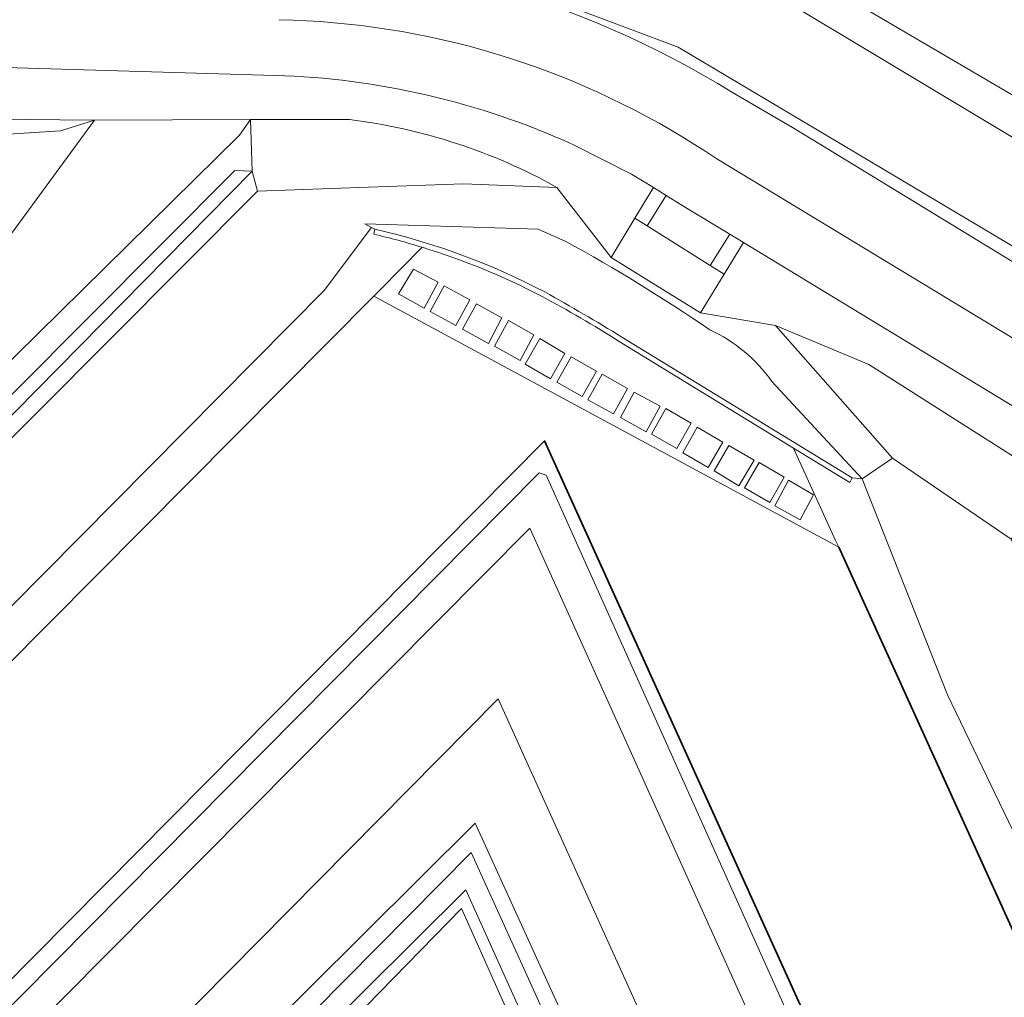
# Model space of a CAD drawing. Extents: x 184422 to 188298, y 343471 to 350189.
# Tile 453 of 513: x 187117 to 187183, y 349443 to 349508. Entities that reach past the tile are written whole.
import ezdxf

# ---------------------------------------------------------------- set-up
doc = ezdxf.new("R2010")
doc.units = 0
for name, color, linetype, lineweight in [('B-WA-GK-BESCHOEIING-G', 252, 'GK-BESCHOEIING', 35), ('B-WA-GR-GROENVOORZIENING-GV', 252, 'Continuous', 18), ('B-WA-GW-TALUD_KRUIN-G', 252, 'Continuous', 18), ('B-WA-IE-TERREINAFSCHEIDING_KUNSTMATIG_MUUR-GV', 252, 'Continuous', 18), ('B-WA-OG-TERREIN_CULTUURSCHEIDING-GV', 252, 'Continuous', 18), ('B-WA-OG-WATER_MEER-GV', 252, 'Continuous', 18), ('B-WA-VH-VERHARDING_ASFALT-GV', 252, 'Continuous', 18), ('B-WA-VH-VERHARDING_GESLOTEN-GV', 252, 'Continuous', 18), ('B-WA-VH-VERHARDING_HALFVERHARDING_GRIND-GV', 252, 'Continuous', 18), ('B-WA-VH-VERHARDING_TEGEL-GV', 252, 'Continuous', 18)]:
    doc.layers.add(name, color=color, linetype=linetype, lineweight=lineweight)
doc.linetypes.add('GK-BESCHOEIING', pattern='A,30,-5,[1,NLCS.SHX,S=1,R=0,X=0,Y=0],-5', length=40)

msp = doc.modelspace()

# ---------------------------------------------------------------- linework, layer by layer
at = {"layer": 'B-WA-GK-BESCHOEIING-G', "flags": 128}
for points in [[(187140.851, 349489.904), (187091.444, 349440.177)], [(187140.851, 349489.904), (187091.444, 349440.177)], [(187140.851, 349489.904), (187091.444, 349440.177)], [(187180.152, 349418.642), (187152.231, 349480.247), (187104.682, 349432.281)], [(187180.152, 349418.642), (187152.231, 349480.247), (187104.682, 349432.281)], [(187180.152, 349418.642), (187152.231, 349480.247), (187104.682, 349432.281)], [(187195.311, 349421.487), (187171.832, 349473.158)], [(187195.311, 349421.487), (187171.832, 349473.158)], [(187195.311, 349421.487), (187171.832, 349473.158)]]:
    msp.add_lwpolyline(points, dxfattribs=at)
at = {"layer": 'B-WA-GR-GROENVOORZIENING-GV', "flags": 128}
for points in [[(187094.775, 349527.537), (187079.928, 349532.689), (187079.865, 349532.621), (187075.245, 349534.307), (187074.935, 349534.374), (187073.955, 349534.694), (187071.106, 349526.66), (187078.425, 349524.27), (187095.089, 349523.638), (187122.815, 349522.223), (187148.038, 349519.13), (187158.502, 349515.439), (187184.218, 349500)], [(187094.775, 349527.537), (187079.928, 349532.689), (187079.865, 349532.621), (187075.245, 349534.307), (187074.935, 349534.374), (187073.955, 349534.694), (187071.106, 349526.66), (187078.425, 349524.27), (187095.089, 349523.638), (187122.815, 349522.223), (187148.038, 349519.13), (187158.502, 349515.439), (187184.218, 349500)], [(187094.775, 349527.537), (187079.928, 349532.689), (187079.865, 349532.621), (187075.245, 349534.307), (187074.935, 349534.374), (187073.955, 349534.694), (187071.106, 349526.66), (187078.425, 349524.27), (187095.089, 349523.638), (187122.815, 349522.223), (187148.038, 349519.13), (187158.502, 349515.439), (187184.218, 349500)], [(187184.218, 349500), (187158.502, 349515.439), (187148.038, 349519.13), (187122.815, 349522.223), (187095.089, 349523.638), (187078.425, 349524.27), (187071.106, 349526.66), (187064.107, 349529.151), (187061.881, 349523.512), (187068.64, 349520.439), (187071.848, 349518.682), (187066.363, 349517.331), (187059.283, 349514.461), (187055.148, 349514.801), (187051.899, 349513.847)], [(187184.218, 349500), (187158.502, 349515.439), (187148.038, 349519.13), (187122.815, 349522.223), (187095.089, 349523.638), (187078.425, 349524.27), (187071.106, 349526.66), (187064.107, 349529.151), (187061.881, 349523.512), (187068.64, 349520.439), (187071.848, 349518.682), (187066.363, 349517.331), (187059.283, 349514.461), (187055.148, 349514.801), (187051.899, 349513.847)], [(187184.218, 349500), (187158.502, 349515.439), (187148.038, 349519.13), (187122.815, 349522.223), (187095.089, 349523.638), (187078.425, 349524.27), (187071.106, 349526.66), (187064.107, 349529.151), (187061.881, 349523.512), (187068.64, 349520.439), (187071.848, 349518.682), (187066.363, 349517.331), (187059.283, 349514.461), (187055.148, 349514.801), (187051.899, 349513.847)], [(187212.98, 349486.099), (187210.907, 349487.338), (187190.235, 349499.352), (187189.065, 349500), (187188.816, 349500.138), (187165.112, 349514.035), (187163.744, 349514.769), (187161.876, 349515.775)], [(187212.98, 349486.099), (187210.907, 349487.338), (187190.235, 349499.352), (187189.065, 349500), (187188.816, 349500.138), (187165.112, 349514.035), (187163.744, 349514.769), (187161.876, 349515.775)], [(187212.98, 349486.099), (187210.907, 349487.338), (187190.235, 349499.352), (187189.065, 349500), (187188.816, 349500.138), (187165.112, 349514.035), (187163.744, 349514.769), (187161.876, 349515.775)], [(187051.899, 349513.847), (187060.969, 349513.752), (187063.765, 349513.723), (187071.76, 349515.124), (187072.253, 349515.111), (187092.937, 349514.559), (187119.206, 349514.554), (187144.899, 349512.6), (187161.127, 349506.49), (187172.034, 349500), (187215.912, 349473.892)], [(187051.899, 349513.847), (187060.969, 349513.752), (187063.765, 349513.723), (187071.76, 349515.124), (187072.253, 349515.111), (187092.937, 349514.559), (187119.206, 349514.554), (187144.899, 349512.6), (187161.127, 349506.49), (187172.034, 349500), (187215.912, 349473.892)], [(187051.899, 349513.847), (187060.969, 349513.752), (187063.765, 349513.723), (187071.76, 349515.124), (187072.253, 349515.111), (187092.937, 349514.559), (187119.206, 349514.554), (187144.899, 349512.6), (187161.127, 349506.49), (187172.034, 349500), (187215.912, 349473.892)], [(187215.912, 349473.892), (187172.034, 349500), (187161.127, 349506.49), (187144.899, 349512.6), (187119.206, 349514.554), (187092.937, 349514.559), (187072.253, 349515.111), (187071.86, 349514.622), (187130.605, 349512.83)], [(187215.912, 349473.892), (187172.034, 349500), (187161.127, 349506.49), (187144.899, 349512.6), (187119.206, 349514.554), (187092.937, 349514.559), (187072.253, 349515.111), (187071.86, 349514.622), (187130.605, 349512.83)], [(187215.912, 349473.892), (187172.034, 349500), (187161.127, 349506.49), (187144.899, 349512.6), (187119.206, 349514.554), (187092.937, 349514.559), (187072.253, 349515.111), (187071.86, 349514.622), (187130.605, 349512.83)], [(187164.744, 349503.471), (187168.758, 349501.13), (187170.611, 349500), (187243.624, 349455.471), (187244.649, 349454.847), (187256.681, 349473.326), (187254.34, 349474.744), (187244.431, 349472.026), (187241.399, 349482.953), (187238.436, 349484.824), (187239.083, 349485.993), (187239.205, 349486.213), (187241.194, 349485.214), (187252.751, 349488.274), (187256.327, 349475.494), (187258.781, 349474.001), (187246.273, 349453.858), (187254.175, 349449.045), (187256.692, 349449.576)], [(187164.744, 349503.471), (187168.758, 349501.13), (187170.611, 349500), (187243.624, 349455.471), (187244.649, 349454.847), (187256.681, 349473.326), (187254.34, 349474.744), (187244.431, 349472.026), (187241.399, 349482.953), (187238.436, 349484.824), (187239.083, 349485.993), (187239.205, 349486.213), (187241.194, 349485.214), (187252.751, 349488.274), (187256.327, 349475.494), (187258.781, 349474.001), (187246.273, 349453.858), (187254.175, 349449.045), (187256.692, 349449.576)], [(187164.744, 349503.471), (187168.758, 349501.13), (187170.611, 349500), (187243.624, 349455.471), (187244.649, 349454.847), (187256.681, 349473.326), (187254.34, 349474.744), (187244.431, 349472.026), (187241.399, 349482.953), (187238.436, 349484.824), (187239.083, 349485.993), (187239.205, 349486.213), (187241.194, 349485.214), (187252.751, 349488.274), (187256.327, 349475.494), (187258.781, 349474.001), (187246.273, 349453.858), (187254.175, 349449.045), (187256.692, 349449.576)]]:
    msp.add_lwpolyline(points, dxfattribs=at)
at = {"layer": 'B-WA-GR-GROENVOORZIENING-GV'}
msp.add_lwpolyline([(187130.605, 349512.83, -0.144666), (187164.744, 349503.471)], format="xyb", dxfattribs=at)
msp.add_lwpolyline([(187130.605, 349512.83, -0.144666), (187164.744, 349503.471)], format="xyb", dxfattribs=at)
msp.add_lwpolyline([(187130.605, 349512.83, -0.144666), (187164.744, 349503.471)], format="xyb", dxfattribs=at)
at = {"layer": 'B-WA-GW-TALUD_KRUIN-G', "flags": 128}
for points in [[(187063.765, 349513.723), (187071.76, 349515.124), (187072.253, 349515.111), (187092.937, 349514.559), (187119.206, 349514.554), (187144.899, 349512.6), (187161.127, 349506.49), (187172.034, 349500), (187215.912, 349473.892)], [(187063.765, 349513.723), (187071.76, 349515.124), (187072.253, 349515.111), (187092.937, 349514.559), (187119.206, 349514.554), (187144.899, 349512.6), (187161.127, 349506.49), (187172.034, 349500), (187215.912, 349473.892)], [(187063.765, 349513.723), (187071.76, 349515.124), (187072.253, 349515.111), (187092.937, 349514.559), (187119.206, 349514.554), (187144.899, 349512.6), (187161.127, 349506.49), (187172.034, 349500), (187215.912, 349473.892)], [(187122.224, 349501.621), (187115.289, 349501.689), (187106.167, 349500.599), (187099.162, 349499.736), (187084.057, 349497.249), (187066.573, 349494.13), (187066.438, 349499.002)], [(187122.224, 349501.621), (187115.289, 349501.689), (187106.167, 349500.599), (187099.162, 349499.736), (187084.057, 349497.249), (187066.573, 349494.13), (187066.438, 349499.002)], [(187122.224, 349501.621), (187115.289, 349501.689), (187106.167, 349500.599), (187099.162, 349499.736), (187084.057, 349497.249), (187066.573, 349494.13), (187066.438, 349499.002)], [(187132.636, 349501.669), (187131.901, 349500.616), (187102.014, 349471.208), (187099.837, 349472.995), (187095.785, 349468.947), (187083.799, 349480.64)], [(187132.636, 349501.669), (187131.901, 349500.616), (187102.014, 349471.208), (187099.837, 349472.995), (187095.785, 349468.947), (187083.799, 349480.64)], [(187132.636, 349501.669), (187131.901, 349500.616), (187102.014, 349471.208), (187099.837, 349472.995), (187095.785, 349468.947), (187083.799, 349480.64)], [(187085.55, 349495.089), (187086.359, 349484.898), (187091.768, 349479.499), (187092.564, 349478.89), (187093.418, 349478.366), (187094.32, 349477.93), (187095.262, 349477.587), (187096.234, 349477.342), (187097.225, 349477.196), (187098.227, 349477.151), (187099.227, 349477.207), (187100.217, 349477.364), (187101.186, 349477.621), (187102.124, 349477.974), (187103.021, 349478.42), (187103.869, 349478.954), (187104.658, 349479.572), (187105.381, 349480.266), (187115.105, 349491.917), (187122.224, 349501.621)], [(187085.55, 349495.089), (187086.359, 349484.898), (187091.768, 349479.499), (187092.564, 349478.89), (187093.418, 349478.366), (187094.32, 349477.93), (187095.262, 349477.587), (187096.234, 349477.342), (187097.225, 349477.196), (187098.227, 349477.151), (187099.227, 349477.207), (187100.217, 349477.364), (187101.186, 349477.621), (187102.124, 349477.974), (187103.021, 349478.42), (187103.869, 349478.954), (187104.658, 349479.572), (187105.381, 349480.266), (187115.105, 349491.917), (187122.224, 349501.621)], [(187085.55, 349495.089), (187086.359, 349484.898), (187091.768, 349479.499), (187092.564, 349478.89), (187093.418, 349478.366), (187094.32, 349477.93), (187095.262, 349477.587), (187096.234, 349477.342), (187097.225, 349477.196), (187098.227, 349477.151), (187099.227, 349477.207), (187100.217, 349477.364), (187101.186, 349477.621), (187102.124, 349477.974), (187103.021, 349478.42), (187103.869, 349478.954), (187104.658, 349479.572), (187105.381, 349480.266), (187115.105, 349491.917), (187122.224, 349501.621)], [(187139.221, 349501.664), (187132.636, 349501.669)], [(187139.221, 349501.664), (187132.636, 349501.669)], [(187139.221, 349501.664), (187132.636, 349501.669)], [(187132.729, 349498.231), (187102.586, 349467.629)], [(187132.729, 349498.231), (187102.586, 349467.629)], [(187132.729, 349498.231), (187102.586, 349467.629)], [(187133.09, 349496.89), (187140.487, 349497.165), (187146.813, 349497.375), (187153.05, 349497.145)], [(187133.09, 349496.89), (187140.487, 349497.165), (187146.813, 349497.375), (187153.05, 349497.145)], [(187133.09, 349496.89), (187140.487, 349497.165), (187146.813, 349497.375), (187153.05, 349497.145)], [(187153.636, 349493.547), (187151.794, 349494.351), (187140.239, 349494.714), (187140.702, 349494.471), (187140.917, 349494.358)], [(187153.636, 349493.547), (187151.794, 349494.351), (187140.239, 349494.714), (187140.702, 349494.471), (187140.917, 349494.358)], [(187153.636, 349493.547), (187151.794, 349494.351), (187140.239, 349494.714), (187140.702, 349494.471), (187140.917, 349494.358)], [(187140.917, 349494.358), (187140.702, 349494.471), (187137.531, 349490.279), (187109.604, 349462.11)], [(187140.917, 349494.358), (187140.702, 349494.471), (187137.531, 349490.279), (187109.604, 349462.11)], [(187140.917, 349494.358), (187140.702, 349494.471), (187137.531, 349490.279), (187109.604, 349462.11)], [(187173.387, 349477.71), (187167.366, 349484.217)], [(187173.387, 349477.71), (187167.366, 349484.217)], [(187173.387, 349477.71), (187167.366, 349484.217)], [(187105.794, 349431.618), (187151.862, 349478.121), (187152.337, 349477.958), (187179.049, 349418.435)], [(187105.794, 349431.618), (187151.862, 349478.121), (187152.337, 349477.958), (187179.049, 349418.435)], [(187105.794, 349431.618), (187151.862, 349478.121), (187152.337, 349477.958), (187179.049, 349418.435)], [(187143.902, 349442.128), (187126.157, 349424.387), (187124.012, 349425.859), (187123.301, 349426.811), (187122.228, 349427.453), (187121.694, 349429.034), (187117.25, 349430.828), (187149.134, 349463.067), (187167.756, 349421.924), (187162.677, 349421.673), (187162.004, 349420.527), (187160.634, 349420.005), (187159.856, 349419.639), (187157.251, 349418.988), (187147.25, 349441.528), (187146.671, 349441.872)], [(187143.902, 349442.128), (187126.157, 349424.387), (187124.012, 349425.859), (187123.301, 349426.811), (187122.228, 349427.453), (187121.694, 349429.034), (187117.25, 349430.828), (187149.134, 349463.067), (187167.756, 349421.924), (187162.677, 349421.673), (187162.004, 349420.527), (187160.634, 349420.005), (187159.856, 349419.639), (187157.251, 349418.988), (187147.25, 349441.528), (187146.671, 349441.872)], [(187143.902, 349442.128), (187126.157, 349424.387), (187124.012, 349425.859), (187123.301, 349426.811), (187122.228, 349427.453), (187121.694, 349429.034), (187117.25, 349430.828), (187149.134, 349463.067), (187167.756, 349421.924), (187162.677, 349421.673), (187162.004, 349420.527), (187160.634, 349420.005), (187159.856, 349419.639), (187157.251, 349418.988), (187147.25, 349441.528), (187146.671, 349441.872)], [(187162.004, 349420.527), (187162.677, 349421.673), (187147.6, 349454.771), (187121.694, 349429.034), (187122.228, 349427.453)], [(187162.004, 349420.527), (187162.677, 349421.673), (187147.6, 349454.771), (187121.694, 349429.034), (187122.228, 349427.453)], [(187162.004, 349420.527), (187162.677, 349421.673), (187147.6, 349454.771), (187121.694, 349429.034), (187122.228, 349427.453)], [(187159.856, 349419.639), (187160.634, 349420.005), (187146.969, 349450.321), (187123.301, 349426.811), (187124.012, 349425.859)], [(187159.856, 349419.639), (187160.634, 349420.005), (187146.969, 349450.321), (187123.301, 349426.811), (187124.012, 349425.859)], [(187159.856, 349419.639), (187160.634, 349420.005), (187146.969, 349450.321), (187123.301, 349426.811), (187124.012, 349425.859)]]:
    msp.add_lwpolyline(points, dxfattribs=at)
at = {"layer": 'B-WA-GW-TALUD_KRUIN-G'}
for points in [[(187153.05, 349497.145, 0.096555), (187139.221, 349501.664)], [(187153.05, 349497.145, 0.096555), (187139.221, 349501.664)], [(187153.05, 349497.145, 0.096555), (187139.221, 349501.664)], [(187163.253, 349487.643, 0.024998), (187153.636, 349493.547)], [(187163.253, 349487.643, 0.024998), (187153.636, 349493.547)], [(187163.253, 349487.643, 0.024998), (187153.636, 349493.547)], [(187167.366, 349484.217, 0.132535), (187163.253, 349487.643)], [(187167.366, 349484.217, 0.132535), (187163.253, 349487.643)], [(187167.366, 349484.217, 0.132535), (187163.253, 349487.643)]]:
    msp.add_lwpolyline(points, format="xyb", dxfattribs=at)
at = {"layer": 'B-WA-IE-TERREINAFSCHEIDING_KUNSTMATIG_MUUR-GV', "flags": 128}
for points in [[(187140.917, 349494.358), (187140.842, 349494.026)], [(187140.917, 349494.358), (187140.842, 349494.026)], [(187140.917, 349494.358), (187140.842, 349494.026)], [(187157.208, 349486.881), (187168.828, 349479.768), (187172.581, 349477.471), (187172.739, 349477.778)], [(187157.208, 349486.881), (187168.828, 349479.768), (187172.581, 349477.471), (187172.739, 349477.778)], [(187157.208, 349486.881), (187168.828, 349479.768), (187172.581, 349477.471), (187172.739, 349477.778)], [(187172.739, 349477.778), (187157.386, 349487.17)], [(187172.739, 349477.778), (187157.386, 349487.17)], [(187172.739, 349477.778), (187157.386, 349487.17)]]:
    msp.add_lwpolyline(points, dxfattribs=at)
at = {"layer": 'B-WA-IE-TERREINAFSCHEIDING_KUNSTMATIG_MUUR-GV'}
for points in [[(187140.842, 349494.026, -0.01766), (187144.078, 349493.151)], [(187140.842, 349494.026, -0.01766), (187144.078, 349493.151)], [(187140.842, 349494.026, -0.01766), (187144.078, 349493.151)], [(187152.241, 349490.177, 0.063918), (187140.917, 349494.358)], [(187152.241, 349490.177, 0.063918), (187140.917, 349494.358)], [(187152.241, 349490.177, 0.063918), (187140.917, 349494.358)], [(187144.078, 349493.151, -0.044713), (187152.015, 349489.902)], [(187144.078, 349493.151, -0.044713), (187152.015, 349489.902)], [(187144.078, 349493.151, -0.044713), (187152.015, 349489.902)], [(187152.015, 349489.902, -0.017314), (187157.208, 349486.881)], [(187152.015, 349489.902, -0.017314), (187157.208, 349486.881)], [(187152.015, 349489.902, -0.017314), (187157.208, 349486.881)], [(187157.386, 349487.17, 0.008298), (187152.241, 349490.177)], [(187157.386, 349487.17, 0.008298), (187152.241, 349490.177)], [(187157.386, 349487.17, 0.008298), (187152.241, 349490.177)]]:
    msp.add_lwpolyline(points, format="xyb", dxfattribs=at)
at = {"layer": 'B-WA-OG-TERREIN_CULTUURSCHEIDING-GV'}
for points in [[(187164.744, 349503.471, 0.144666), (187130.605, 349512.83)], [(187164.744, 349503.471, 0.144666), (187130.605, 349512.83)], [(187164.744, 349503.471, 0.144666), (187130.605, 349512.83)], [(187134.53, 349508.318, -0.136508), (187162.232, 349500)], [(187134.53, 349508.318, -0.136508), (187162.232, 349500)], [(187134.53, 349508.318, -0.136508), (187162.232, 349500)], [(187154.121, 349500, 0.099216), (187134.256, 349504.609)], [(187154.121, 349500, 0.099216), (187134.256, 349504.609)], [(187154.121, 349500, 0.099216), (187134.256, 349504.609)], [(187139.221, 349501.664, -0.096555), (187153.05, 349497.145)], [(187153.05, 349497.145, 0.096555), (187139.221, 349501.664)], [(187139.221, 349501.664, -0.096555), (187153.05, 349497.145)], [(187153.05, 349497.145, 0.096555), (187139.221, 349501.664)], [(187139.221, 349501.664, -0.096555), (187153.05, 349497.145)], [(187153.05, 349497.145, 0.096555), (187139.221, 349501.664)], [(187144.078, 349493.151, 0.01766), (187140.842, 349494.026)], [(187144.078, 349493.151, 0.01766), (187140.842, 349494.026)], [(187144.078, 349493.151, 0.01766), (187140.842, 349494.026)], [(187140.917, 349494.358, -0.063918), (187152.241, 349490.177)], [(187140.917, 349494.358, -0.063918), (187152.241, 349490.177)], [(187140.917, 349494.358, -0.063918), (187152.241, 349490.177)], [(187153.636, 349493.547, -0.024998), (187163.253, 349487.643)], [(187163.253, 349487.643, 0.024998), (187153.636, 349493.547)], [(187153.636, 349493.547, -0.024998), (187163.253, 349487.643)], [(187163.253, 349487.643, 0.024998), (187153.636, 349493.547)], [(187153.636, 349493.547, -0.024998), (187163.253, 349487.643)], [(187163.253, 349487.643, 0.024998), (187153.636, 349493.547)], [(187152.015, 349489.902, 0.044713), (187144.078, 349493.151)], [(187152.015, 349489.902, 0.044713), (187144.078, 349493.151)], [(187152.015, 349489.902, 0.044713), (187144.078, 349493.151)], [(187157.208, 349486.881, 0.017314), (187152.015, 349489.902)], [(187157.208, 349486.881, 0.017314), (187152.015, 349489.902)], [(187157.208, 349486.881, 0.017314), (187152.015, 349489.902)], [(187152.241, 349490.177, -0.008298), (187157.386, 349487.17)], [(187152.241, 349490.177, -0.008298), (187157.386, 349487.17)], [(187152.241, 349490.177, -0.008298), (187157.386, 349487.17)], [(187163.253, 349487.643, -0.132535), (187167.366, 349484.217)], [(187167.366, 349484.217, 0.132535), (187163.253, 349487.643)], [(187163.253, 349487.643, -0.132535), (187167.366, 349484.217)], [(187167.366, 349484.217, 0.132535), (187163.253, 349487.643)], [(187163.253, 349487.643, -0.132535), (187167.366, 349484.217)], [(187167.366, 349484.217, 0.132535), (187163.253, 349487.643)]]:
    msp.add_lwpolyline(points, format="xyb", dxfattribs=at)
at = {"layer": 'B-WA-OG-TERREIN_CULTUURSCHEIDING-GV', "flags": 128}
for points in [[(187134.256, 349504.609), (187071.474, 349506.462), (187067.649, 349506.063)], [(187134.256, 349504.609), (187071.474, 349506.462), (187067.649, 349506.063)], [(187134.256, 349504.609), (187071.474, 349506.462), (187067.649, 349506.063)], [(187038.635, 349473.206), (187049.172, 349484.822), (187058.866, 349497.1), (187059.33, 349498.088), (187059.894, 349499.022), (187060.552, 349499.892), (187061.297, 349500.689), (187062.12, 349501.405), (187063.014, 349502.031), (187063.968, 349502.561), (187064.971, 349502.989), (187066.014, 349503.31), (187067.084, 349503.521), (187068.171, 349503.62), (187073.469, 349503.774), (187115.289, 349501.689), (187122.224, 349501.621), (187132.636, 349501.669), (187139.221, 349501.664)], [(187038.635, 349473.206), (187049.172, 349484.822), (187058.866, 349497.1), (187059.33, 349498.088), (187059.894, 349499.022), (187060.552, 349499.892), (187061.297, 349500.689), (187062.12, 349501.405), (187063.014, 349502.031), (187063.968, 349502.561), (187064.971, 349502.989), (187066.014, 349503.31), (187067.084, 349503.521), (187068.171, 349503.62), (187073.469, 349503.774), (187115.289, 349501.689), (187122.224, 349501.621), (187132.636, 349501.669), (187139.221, 349501.664)], [(187038.635, 349473.206), (187049.172, 349484.822), (187058.866, 349497.1), (187059.33, 349498.088), (187059.894, 349499.022), (187060.552, 349499.892), (187061.297, 349500.689), (187062.12, 349501.405), (187063.014, 349502.031), (187063.968, 349502.561), (187064.971, 349502.989), (187066.014, 349503.31), (187067.084, 349503.521), (187068.171, 349503.62), (187073.469, 349503.774), (187115.289, 349501.689), (187122.224, 349501.621), (187132.636, 349501.669), (187139.221, 349501.664)], [(187244.649, 349454.847), (187243.624, 349455.471), (187170.611, 349500), (187168.758, 349501.13), (187164.744, 349503.471)], [(187244.649, 349454.847), (187243.624, 349455.471), (187170.611, 349500), (187168.758, 349501.13), (187164.744, 349503.471)], [(187244.649, 349454.847), (187243.624, 349455.471), (187170.611, 349500), (187168.758, 349501.13), (187164.744, 349503.471)], [(187068.35, 349468.374), (187067.236, 349466.202), (187047.641, 349477.919), (187046.841, 349474.389), (187048.774, 349475.123), (187067.631, 349464.222), (187069.552, 349467.006), (187074.584, 349464.136), (187083.528, 349478.751), (187095.718, 349466.964), (187099.937, 349470.925), (187102.205, 349468.78), (187131.586, 349498.26), (187132.729, 349498.231), (187132.636, 349501.669), (187131.901, 349500.616), (187102.014, 349471.208), (187099.837, 349472.995), (187095.785, 349468.947), (187083.799, 349480.64)], [(187068.35, 349468.374), (187067.236, 349466.202), (187047.641, 349477.919), (187046.841, 349474.389), (187048.774, 349475.123), (187067.631, 349464.222), (187069.552, 349467.006), (187074.584, 349464.136), (187083.528, 349478.751), (187095.718, 349466.964), (187099.937, 349470.925), (187102.205, 349468.78), (187131.586, 349498.26), (187132.729, 349498.231), (187132.636, 349501.669), (187131.901, 349500.616), (187102.014, 349471.208), (187099.837, 349472.995), (187095.785, 349468.947), (187083.799, 349480.64)], [(187068.35, 349468.374), (187067.236, 349466.202), (187047.641, 349477.919), (187046.841, 349474.389), (187048.774, 349475.123), (187067.631, 349464.222), (187069.552, 349467.006), (187074.584, 349464.136), (187083.528, 349478.751), (187095.718, 349466.964), (187099.937, 349470.925), (187102.205, 349468.78), (187131.586, 349498.26), (187132.729, 349498.231), (187132.636, 349501.669), (187131.901, 349500.616), (187102.014, 349471.208), (187099.837, 349472.995), (187095.785, 349468.947), (187083.799, 349480.64)], [(187102.014, 349471.208), (187131.901, 349500.616), (187132.636, 349501.669), (187122.224, 349501.621), (187115.105, 349491.917)], [(187102.014, 349471.208), (187131.901, 349500.616), (187132.636, 349501.669), (187122.224, 349501.621), (187115.105, 349491.917)], [(187102.014, 349471.208), (187131.901, 349500.616), (187132.636, 349501.669), (187122.224, 349501.621), (187115.105, 349491.917)], [(187115.105, 349491.917), (187122.224, 349501.621), (187119.962, 349500.906), (187116.149, 349500.661)], [(187115.105, 349491.917), (187122.224, 349501.621), (187119.962, 349500.906), (187116.149, 349500.661)], [(187115.105, 349491.917), (187122.224, 349501.621), (187119.962, 349500.906), (187116.149, 349500.661)], [(187139.221, 349501.664), (187132.636, 349501.669), (187132.729, 349498.231), (187133.09, 349496.89), (187140.487, 349497.165), (187146.813, 349497.375), (187153.05, 349497.145)], [(187139.221, 349501.664), (187132.636, 349501.669), (187132.729, 349498.231), (187133.09, 349496.89), (187140.487, 349497.165), (187146.813, 349497.375), (187153.05, 349497.145)], [(187139.221, 349501.664), (187132.636, 349501.669), (187132.729, 349498.231), (187133.09, 349496.89), (187140.487, 349497.165), (187146.813, 349497.375), (187153.05, 349497.145)], [(187153.05, 349497.145), (187156.675, 349492.474), (187158.25, 349495.086), (187159.48, 349497.127), (187158.014, 349498.031), (187154.121, 349500)], [(187153.05, 349497.145), (187156.675, 349492.474), (187158.25, 349495.086), (187159.48, 349497.127), (187158.014, 349498.031), (187154.121, 349500)], [(187153.05, 349497.145), (187156.675, 349492.474), (187158.25, 349495.086), (187159.48, 349497.127), (187158.014, 349498.031), (187154.121, 349500)], [(187162.232, 349500), (187162.973, 349499.524), (187163.707, 349499.035), (187241.606, 349451.855), (187242.554, 349451.28), (187243.877, 349453.455), (187243.921, 349453.534), (187244.649, 349454.847)], [(187162.232, 349500), (187162.973, 349499.524), (187163.707, 349499.035), (187241.606, 349451.855), (187242.554, 349451.28), (187243.877, 349453.455), (187243.921, 349453.534), (187244.649, 349454.847)], [(187162.232, 349500), (187162.973, 349499.524), (187163.707, 349499.035), (187241.606, 349451.855), (187242.554, 349451.28), (187243.877, 349453.455), (187243.921, 349453.534), (187244.649, 349454.847)], [(187167.366, 349484.217), (187173.387, 349477.71), (187175.418, 349479.108), (187167.626, 349487.939), (187162.624, 349488.774), (187156.675, 349492.474), (187153.05, 349497.145), (187146.813, 349497.375), (187140.487, 349497.165), (187133.09, 349496.89), (187103.632, 349467.322), (187109.604, 349462.11), (187137.531, 349490.279), (187140.702, 349494.471), (187140.239, 349494.714), (187151.794, 349494.351), (187153.636, 349493.547)], [(187167.366, 349484.217), (187173.387, 349477.71), (187175.418, 349479.108), (187167.626, 349487.939), (187162.624, 349488.774), (187156.675, 349492.474), (187153.05, 349497.145), (187146.813, 349497.375), (187140.487, 349497.165), (187133.09, 349496.89), (187103.632, 349467.322), (187109.604, 349462.11), (187137.531, 349490.279), (187140.702, 349494.471), (187140.239, 349494.714), (187151.794, 349494.351), (187153.636, 349493.547)], [(187167.366, 349484.217), (187173.387, 349477.71), (187175.418, 349479.108), (187167.626, 349487.939), (187162.624, 349488.774), (187156.675, 349492.474), (187153.05, 349497.145), (187146.813, 349497.375), (187140.487, 349497.165), (187133.09, 349496.89), (187103.632, 349467.322), (187109.604, 349462.11), (187137.531, 349490.279), (187140.702, 349494.471), (187140.239, 349494.714), (187151.794, 349494.351), (187153.636, 349493.547)], [(187153.636, 349493.547), (187151.794, 349494.351), (187140.239, 349494.714), (187140.702, 349494.471), (187140.917, 349494.358)], [(187153.636, 349493.547), (187151.794, 349494.351), (187140.239, 349494.714), (187140.702, 349494.471), (187140.917, 349494.358)], [(187153.636, 349493.547), (187151.794, 349494.351), (187140.239, 349494.714), (187140.702, 349494.471), (187140.917, 349494.358)], [(187140.842, 349494.026), (187140.917, 349494.358), (187140.702, 349494.471), (187137.531, 349490.279), (187109.604, 349462.11), (187106.677, 349461.761), (187104.432, 349459.963), (187104.369, 349458.161), (187103.525, 349457.068), (187103.109, 349455.772), (187090.956, 349443.368), (187088.152, 349444.888)], [(187140.842, 349494.026), (187140.917, 349494.358), (187140.702, 349494.471), (187137.531, 349490.279), (187109.604, 349462.11), (187106.677, 349461.761), (187104.432, 349459.963), (187104.369, 349458.161), (187103.525, 349457.068), (187103.109, 349455.772), (187090.956, 349443.368), (187088.152, 349444.888)], [(187140.842, 349494.026), (187140.917, 349494.358), (187140.702, 349494.471), (187137.531, 349490.279), (187109.604, 349462.11), (187106.677, 349461.761), (187104.432, 349459.963), (187104.369, 349458.161), (187103.525, 349457.068), (187103.109, 349455.772), (187090.956, 349443.368), (187088.152, 349444.888)], [(187165.483, 349493.462), (187164.199, 349491.357), (187162.624, 349488.774), (187167.626, 349487.939), (187173.842, 349485.339), (187184.456, 349478.587)], [(187165.483, 349493.462), (187164.199, 349491.357), (187162.624, 349488.774), (187167.626, 349487.939), (187173.842, 349485.339), (187184.456, 349478.587)], [(187165.483, 349493.462), (187164.199, 349491.357), (187162.624, 349488.774), (187167.626, 349487.939), (187173.842, 349485.339), (187184.456, 349478.587)], [(187186.142, 349476.606), (187192.496, 349473.038), (187198.042, 349470.39), (187206.053, 349465.518), (187212.694, 349461.701), (187217.701, 349458.343), (187226.028, 349453.971), (187231.09, 349451.385), (187240.239, 349443.78), (187245.105, 349440.851), (187246.666, 349440.423), (187248.887, 349438.289), (187249.664, 349437.867), (187251.663, 349436.781), (187253.646, 349440.111), (187239.448, 349448.561), (187165.483, 349493.462)], [(187186.142, 349476.606), (187192.496, 349473.038), (187198.042, 349470.39), (187206.053, 349465.518), (187212.694, 349461.701), (187217.701, 349458.343), (187226.028, 349453.971), (187231.09, 349451.385), (187240.239, 349443.78), (187245.105, 349440.851), (187246.666, 349440.423), (187248.887, 349438.289), (187249.664, 349437.867), (187251.663, 349436.781), (187253.646, 349440.111), (187239.448, 349448.561), (187165.483, 349493.462)], [(187186.142, 349476.606), (187192.496, 349473.038), (187198.042, 349470.39), (187206.053, 349465.518), (187212.694, 349461.701), (187217.701, 349458.343), (187226.028, 349453.971), (187231.09, 349451.385), (187240.239, 349443.78), (187245.105, 349440.851), (187246.666, 349440.423), (187248.887, 349438.289), (187249.664, 349437.867), (187251.663, 349436.781), (187253.646, 349440.111), (187239.448, 349448.561), (187165.483, 349493.462)], [(187085.677, 349444.643), (187084.006, 349442.799), (187085.213, 349441.305), (187087.19, 349442.968), (187089.131, 349441.556), (187091.444, 349440.177), (187140.851, 349489.904), (187141.259, 349490.315), (187144.078, 349493.151)], [(187085.677, 349444.643), (187084.006, 349442.799), (187085.213, 349441.305), (187087.19, 349442.968), (187089.131, 349441.556), (187091.444, 349440.177), (187140.851, 349489.904), (187141.259, 349490.315), (187144.078, 349493.151)], [(187085.677, 349444.643), (187084.006, 349442.799), (187085.213, 349441.305), (187087.19, 349442.968), (187089.131, 349441.556), (187091.444, 349440.177), (187140.851, 349489.904), (187141.259, 349490.315), (187144.078, 349493.151)], [(187144.078, 349493.151), (187141.259, 349490.315), (187140.851, 349489.904), (187171.832, 349473.158), (187171.628, 349473.607), (187168.828, 349479.768), (187157.208, 349486.881)], [(187144.078, 349493.151), (187141.259, 349490.315), (187140.851, 349489.904), (187171.832, 349473.158), (187171.628, 349473.607), (187168.828, 349479.768), (187157.208, 349486.881)], [(187144.078, 349493.151), (187141.259, 349490.315), (187140.851, 349489.904), (187171.832, 349473.158), (187171.628, 349473.607), (187168.828, 349479.768), (187157.208, 349486.881)], [(187184.456, 349478.587), (187173.842, 349485.339), (187167.626, 349487.939), (187175.418, 349479.108), (187183.324, 349473.71), (187183.887, 349474.415), (187185.425, 349474.118), (187195.284, 349452.577), (187198.395, 349453.735), (187200.855, 349448.512), (187201.317, 349449.974), (187198.983, 349455.308), (187195.904, 349453.895), (187186.142, 349476.606)], [(187184.456, 349478.587), (187173.842, 349485.339), (187167.626, 349487.939), (187175.418, 349479.108), (187183.324, 349473.71), (187183.887, 349474.415), (187185.425, 349474.118), (187195.284, 349452.577), (187198.395, 349453.735), (187200.855, 349448.512), (187201.317, 349449.974), (187198.983, 349455.308), (187195.904, 349453.895), (187186.142, 349476.606)], [(187184.456, 349478.587), (187173.842, 349485.339), (187167.626, 349487.939), (187175.418, 349479.108), (187183.324, 349473.71), (187183.887, 349474.415), (187185.425, 349474.118), (187195.284, 349452.577), (187198.395, 349453.735), (187200.855, 349448.512), (187201.317, 349449.974), (187198.983, 349455.308), (187195.904, 349453.895), (187186.142, 349476.606)], [(187157.386, 349487.17), (187172.739, 349477.778), (187173.387, 349477.71), (187167.366, 349484.217)], [(187157.386, 349487.17), (187172.739, 349477.778), (187173.387, 349477.71), (187167.366, 349484.217)], [(187157.386, 349487.17), (187172.739, 349477.778), (187173.387, 349477.71), (187167.366, 349484.217)], [(187186.322, 349448.276), (187179.087, 349463.336), (187173.387, 349477.71), (187172.739, 349477.778), (187172.581, 349477.471), (187168.828, 349479.768), (187171.628, 349473.607), (187171.832, 349473.158), (187195.311, 349421.487)], [(187186.322, 349448.276), (187179.087, 349463.336), (187173.387, 349477.71), (187172.739, 349477.778), (187172.581, 349477.471), (187168.828, 349479.768), (187171.628, 349473.607), (187171.832, 349473.158), (187195.311, 349421.487)], [(187186.322, 349448.276), (187179.087, 349463.336), (187173.387, 349477.71), (187172.739, 349477.778), (187172.581, 349477.471), (187168.828, 349479.768), (187171.628, 349473.607), (187171.832, 349473.158), (187195.311, 349421.487)], [(187176.579, 349418.289), (187151.237, 349474.438), (187107.579, 349430.493)], [(187176.579, 349418.289), (187151.237, 349474.438), (187107.579, 349430.493)], [(187176.579, 349418.289), (187151.237, 349474.438), (187107.579, 349430.493)], [(187117.25, 349430.828), (187149.134, 349463.067), (187167.756, 349421.924)], [(187117.25, 349430.828), (187149.134, 349463.067), (187167.756, 349421.924)], [(187117.25, 349430.828), (187149.134, 349463.067), (187167.756, 349421.924)]]:
    msp.add_lwpolyline(points, dxfattribs=at)
for points in [[(187096.299, 349496.213), (187107.419, 349497.244), (187116.149, 349500.661), (187119.962, 349500.906), (187122.224, 349501.621), (187115.289, 349501.689), (187106.167, 349500.599), (187099.162, 349499.736), (187084.057, 349497.249), (187066.573, 349494.13), (187066.438, 349499.002), (187064.496, 349498.042), (187062.573, 349493.016), (187059.986, 349488.003), (187061.383, 349485.79), (187067.916, 349490.892), (187080.088, 349494.517), (187085.55, 349495.089)], [(187096.299, 349496.213), (187107.419, 349497.244), (187116.149, 349500.661), (187119.962, 349500.906), (187122.224, 349501.621), (187115.289, 349501.689), (187106.167, 349500.599), (187099.162, 349499.736), (187084.057, 349497.249), (187066.573, 349494.13), (187066.438, 349499.002), (187064.496, 349498.042), (187062.573, 349493.016), (187059.986, 349488.003), (187061.383, 349485.79), (187067.916, 349490.892), (187080.088, 349494.517), (187085.55, 349495.089)], [(187096.299, 349496.213), (187107.419, 349497.244), (187116.149, 349500.661), (187119.962, 349500.906), (187122.224, 349501.621), (187115.289, 349501.689), (187106.167, 349500.599), (187099.162, 349499.736), (187084.057, 349497.249), (187066.573, 349494.13), (187066.438, 349499.002), (187064.496, 349498.042), (187062.573, 349493.016), (187059.986, 349488.003), (187061.383, 349485.79), (187067.916, 349490.892), (187080.088, 349494.517), (187085.55, 349495.089)], [(187132.729, 349498.231), (187131.586, 349498.26), (187102.205, 349468.78), (187099.937, 349470.925), (187095.718, 349466.964), (187096.264, 349466.456), (187099.99, 349469.667), (187102.586, 349467.629)], [(187132.729, 349498.231), (187131.586, 349498.26), (187102.205, 349468.78), (187099.937, 349470.925), (187095.718, 349466.964), (187096.264, 349466.456), (187099.99, 349469.667), (187102.586, 349467.629)], [(187132.729, 349498.231), (187131.586, 349498.26), (187102.205, 349468.78), (187099.937, 349470.925), (187095.718, 349466.964), (187096.264, 349466.456), (187099.99, 349469.667), (187102.586, 349467.629)], [(187102.586, 349467.629), (187103.632, 349467.322), (187133.09, 349496.89), (187132.729, 349498.231)], [(187102.586, 349467.629), (187103.632, 349467.322), (187133.09, 349496.89), (187132.729, 349498.231)], [(187102.586, 349467.629), (187103.632, 349467.322), (187133.09, 349496.89), (187132.729, 349498.231)], [(187159.055, 349494.581), (187163.275, 349491.936), (187164.573, 349494.015), (187161.729, 349495.741), (187160.323, 349496.608)], [(187159.055, 349494.581), (187163.275, 349491.936), (187164.573, 349494.015), (187161.729, 349495.741), (187160.323, 349496.608)], [(187159.055, 349494.581), (187163.275, 349491.936), (187164.573, 349494.015), (187161.729, 349495.741), (187160.323, 349496.608)], [(187144.211, 349489.088), (187142.487, 349490.04), (187143.501, 349491.696), (187145.136, 349490.816)], [(187144.211, 349489.088), (187142.487, 349490.04), (187143.501, 349491.696), (187145.136, 349490.816)], [(187144.211, 349489.088), (187142.487, 349490.04), (187143.501, 349491.696), (187145.136, 349490.816)], [(187146.309, 349487.942), (187144.599, 349488.873), (187145.538, 349490.572), (187147.249, 349489.645)], [(187146.309, 349487.942), (187144.599, 349488.873), (187145.538, 349490.572), (187147.249, 349489.645)], [(187146.309, 349487.942), (187144.599, 349488.873), (187145.538, 349490.572), (187147.249, 349489.645)], [(187148.481, 349486.736), (187146.761, 349487.689), (187147.701, 349489.378), (187149.389, 349488.449)], [(187148.481, 349486.736), (187146.761, 349487.689), (187147.701, 349489.378), (187149.389, 349488.449)], [(187148.481, 349486.736), (187146.761, 349487.689), (187147.701, 349489.378), (187149.389, 349488.449)], [(187150.591, 349485.6), (187148.888, 349486.571), (187149.816, 349488.264), (187151.518, 349487.326)], [(187150.591, 349485.6), (187148.888, 349486.571), (187149.816, 349488.264), (187151.518, 349487.326)], [(187150.591, 349485.6), (187148.888, 349486.571), (187149.816, 349488.264), (187151.518, 349487.326)], [(187152.612, 349484.379), (187150.943, 349485.368), (187151.901, 349487.062), (187153.588, 349486.072)], [(187152.612, 349484.379), (187150.943, 349485.368), (187151.901, 349487.062), (187153.588, 349486.072)], [(187152.612, 349484.379), (187150.943, 349485.368), (187151.901, 349487.062), (187153.588, 349486.072)], [(187154.739, 349483.21), (187153.044, 349484.173), (187153.997, 349485.858), (187155.686, 349484.886)], [(187154.739, 349483.21), (187153.044, 349484.173), (187153.997, 349485.858), (187155.686, 349484.886)], [(187154.739, 349483.21), (187153.044, 349484.173), (187153.997, 349485.858), (187155.686, 349484.886)], [(187156.815, 349482.046), (187155.116, 349482.979), (187156.063, 349484.69), (187157.763, 349483.736)], [(187156.815, 349482.046), (187155.116, 349482.979), (187156.063, 349484.69), (187157.763, 349483.736)], [(187156.815, 349482.046), (187155.116, 349482.979), (187156.063, 349484.69), (187157.763, 349483.736)], [(187159.008, 349480.861), (187157.286, 349481.798), (187158.205, 349483.499), (187159.925, 349482.569)], [(187159.008, 349480.861), (187157.286, 349481.798), (187158.205, 349483.499), (187159.925, 349482.569)], [(187159.008, 349480.861), (187157.286, 349481.798), (187158.205, 349483.499), (187159.925, 349482.569)], [(187161.053, 349479.734), (187159.356, 349480.691), (187160.309, 349482.398), (187162.002, 349481.433)], [(187161.053, 349479.734), (187159.356, 349480.691), (187160.309, 349482.398), (187162.002, 349481.433)], [(187161.053, 349479.734), (187159.356, 349480.691), (187160.309, 349482.398), (187162.002, 349481.433)], [(187163.132, 349478.482), (187161.449, 349479.451), (187162.41, 349481.159), (187164.113, 349480.174)], [(187163.132, 349478.482), (187161.449, 349479.451), (187162.41, 349481.159), (187164.113, 349480.174)], [(187163.132, 349478.482), (187161.449, 349479.451), (187162.41, 349481.159), (187164.113, 349480.174)], [(187180.152, 349418.642), (187152.231, 349480.247), (187104.682, 349432.281), (187105.794, 349431.618), (187151.862, 349478.121), (187152.337, 349477.958), (187179.049, 349418.435)], [(187180.152, 349418.642), (187152.231, 349480.247), (187104.682, 349432.281), (187105.794, 349431.618), (187151.862, 349478.121), (187152.337, 349477.958), (187179.049, 349418.435)], [(187180.152, 349418.642), (187152.231, 349480.247), (187104.682, 349432.281), (187105.794, 349431.618), (187151.862, 349478.121), (187152.337, 349477.958), (187179.049, 349418.435)], [(187165.187, 349477.263), (187163.532, 349478.256), (187164.502, 349479.932), (187166.192, 349478.958)], [(187165.187, 349477.263), (187163.532, 349478.256), (187164.502, 349479.932), (187166.192, 349478.958)], [(187165.187, 349477.263), (187163.532, 349478.256), (187164.502, 349479.932), (187166.192, 349478.958)], [(187167.239, 349476.143), (187165.548, 349477.119), (187166.529, 349478.816), (187168.196, 349477.836)], [(187167.239, 349476.143), (187165.548, 349477.119), (187166.529, 349478.816), (187168.196, 349477.836)], [(187167.239, 349476.143), (187165.548, 349477.119), (187166.529, 349478.816), (187168.196, 349477.836)], [(187175.418, 349479.108), (187173.387, 349477.71), (187179.087, 349463.336), (187186.322, 349448.276), (187193.174, 349451.516), (187183.324, 349473.71)], [(187175.418, 349479.108), (187173.387, 349477.71), (187179.087, 349463.336), (187186.322, 349448.276), (187193.174, 349451.516), (187183.324, 349473.71)], [(187175.418, 349479.108), (187173.387, 349477.71), (187179.087, 349463.336), (187186.322, 349448.276), (187193.174, 349451.516), (187183.324, 349473.71)], [(187179.049, 349418.435), (187152.337, 349477.958), (187151.862, 349478.121), (187105.794, 349431.618), (187106.677, 349431.091), (187107.579, 349430.493), (187151.237, 349474.438), (187176.579, 349418.289), (187178.558, 349418.343)], [(187179.049, 349418.435), (187152.337, 349477.958), (187151.862, 349478.121), (187105.794, 349431.618), (187106.677, 349431.091), (187107.579, 349430.493), (187151.237, 349474.438), (187176.579, 349418.289), (187178.558, 349418.343)], [(187179.049, 349418.435), (187152.337, 349477.958), (187151.862, 349478.121), (187105.794, 349431.618), (187106.677, 349431.091), (187107.579, 349430.493), (187151.237, 349474.438), (187176.579, 349418.289), (187178.558, 349418.343)], [(187169.261, 349474.985), (187167.573, 349475.918), (187168.486, 349477.633), (187170.15, 349476.663)], [(187169.261, 349474.985), (187167.573, 349475.918), (187168.486, 349477.633), (187170.15, 349476.663)], [(187169.261, 349474.985), (187167.573, 349475.918), (187168.486, 349477.633), (187170.15, 349476.663)], [(187121.694, 349429.034), (187147.6, 349454.771), (187162.677, 349421.673), (187167.756, 349421.924), (187149.134, 349463.067), (187117.25, 349430.828)], [(187121.694, 349429.034), (187147.6, 349454.771), (187162.677, 349421.673), (187167.756, 349421.924), (187149.134, 349463.067), (187117.25, 349430.828)], [(187121.694, 349429.034), (187147.6, 349454.771), (187162.677, 349421.673), (187167.756, 349421.924), (187149.134, 349463.067), (187117.25, 349430.828)], [(187121.694, 349429.034), (187122.228, 349427.453), (187147.339, 349452.809), (187162.004, 349420.527), (187162.677, 349421.673), (187147.6, 349454.771)], [(187121.694, 349429.034), (187122.228, 349427.453), (187147.339, 349452.809), (187162.004, 349420.527), (187162.677, 349421.673), (187147.6, 349454.771)], [(187121.694, 349429.034), (187122.228, 349427.453), (187147.339, 349452.809), (187162.004, 349420.527), (187162.677, 349421.673), (187147.6, 349454.771)], [(187160.634, 349420.005), (187162.004, 349420.527), (187147.339, 349452.809), (187122.228, 349427.453), (187123.301, 349426.811), (187146.969, 349450.321)], [(187160.634, 349420.005), (187162.004, 349420.527), (187147.339, 349452.809), (187122.228, 349427.453), (187123.301, 349426.811), (187146.969, 349450.321)], [(187160.634, 349420.005), (187162.004, 349420.527), (187147.339, 349452.809), (187122.228, 349427.453), (187123.301, 349426.811), (187146.969, 349450.321)], [(187124.012, 349425.859), (187146.693, 349449.095), (187159.856, 349419.639), (187160.634, 349420.005), (187146.969, 349450.321), (187123.301, 349426.811)], [(187124.012, 349425.859), (187146.693, 349449.095), (187159.856, 349419.639), (187160.634, 349420.005), (187146.969, 349450.321), (187123.301, 349426.811)], [(187124.012, 349425.859), (187146.693, 349449.095), (187159.856, 349419.639), (187160.634, 349420.005), (187146.969, 349450.321), (187123.301, 349426.811)], [(187140.117, 349421.345), (187143.508, 349421.007), (187146.671, 349441.872), (187147.25, 349441.528), (187157.251, 349418.988), (187159.856, 349419.639), (187146.693, 349449.095), (187124.012, 349425.859), (187126.157, 349424.387), (187143.902, 349442.128)], [(187140.117, 349421.345), (187143.508, 349421.007), (187146.671, 349441.872), (187147.25, 349441.528), (187157.251, 349418.988), (187159.856, 349419.639), (187146.693, 349449.095), (187124.012, 349425.859), (187126.157, 349424.387), (187143.902, 349442.128)], [(187140.117, 349421.345), (187143.508, 349421.007), (187146.671, 349441.872), (187147.25, 349441.528), (187157.251, 349418.988), (187159.856, 349419.639), (187146.693, 349449.095), (187124.012, 349425.859), (187126.157, 349424.387), (187143.902, 349442.128)]]:
    msp.add_lwpolyline(points, close=True, dxfattribs=at)
at = {"layer": 'B-WA-OG-WATER_MEER-GV', "flags": 128}
msp.add_lwpolyline([(186984.348, 349358.027), (186992.861, 349351.727), (187007.962, 349370.798), (187002.523, 349376.608), (187030.291, 349438.26), (187090.645, 349401.988), (187086.57, 349379.67), (187131.281, 349371.688), (187134.229, 349371.161), (187176.514, 349363.612), (187180.34, 349385.048), (187225.439, 349393.556), (187245.818, 349427.001), (187196.966, 349417.844), (187196.357, 349419.184), (187195.311, 349421.487), (187171.832, 349473.158), (187140.851, 349489.904), (187091.444, 349440.177)], dxfattribs=at)
msp.add_lwpolyline([(186984.348, 349358.027), (186992.861, 349351.727), (187007.962, 349370.798), (187002.523, 349376.608), (187030.291, 349438.26), (187090.645, 349401.988), (187086.57, 349379.67), (187131.281, 349371.688), (187134.229, 349371.161), (187176.514, 349363.612), (187180.34, 349385.048), (187225.439, 349393.556), (187245.818, 349427.001), (187196.966, 349417.844), (187196.357, 349419.184), (187195.311, 349421.487), (187171.832, 349473.158), (187140.851, 349489.904), (187091.444, 349440.177)], dxfattribs=at)
msp.add_lwpolyline([(186984.348, 349358.027), (186992.861, 349351.727), (187007.962, 349370.798), (187002.523, 349376.608), (187030.291, 349438.26), (187090.645, 349401.988), (187086.57, 349379.67), (187131.281, 349371.688), (187134.229, 349371.161), (187176.514, 349363.612), (187180.34, 349385.048), (187225.439, 349393.556), (187245.818, 349427.001), (187196.966, 349417.844), (187196.357, 349419.184), (187195.311, 349421.487), (187171.832, 349473.158), (187140.851, 349489.904), (187091.444, 349440.177)], dxfattribs=at)
msp.add_lwpolyline([(187137.77, 349407.861), (187101.888, 349429.462), (187102.899, 349430.482), (187104.682, 349432.281), (187152.231, 349480.247), (187180.152, 349418.642), (187181.2, 349416.33), (187181.813, 349414.978), (187140.67, 349407.257), (187139.223, 349406.986)], close=True, dxfattribs=at)
msp.add_lwpolyline([(187137.77, 349407.861), (187101.888, 349429.462), (187102.899, 349430.482), (187104.682, 349432.281), (187152.231, 349480.247), (187180.152, 349418.642), (187181.2, 349416.33), (187181.813, 349414.978), (187140.67, 349407.257), (187139.223, 349406.986)], close=True, dxfattribs=at)
msp.add_lwpolyline([(187137.77, 349407.861), (187101.888, 349429.462), (187102.899, 349430.482), (187104.682, 349432.281), (187152.231, 349480.247), (187180.152, 349418.642), (187181.2, 349416.33), (187181.813, 349414.978), (187140.67, 349407.257), (187139.223, 349406.986)], close=True, dxfattribs=at)
at = {"layer": 'B-WA-VH-VERHARDING_ASFALT-GV'}
for points in [[(187162.232, 349500, 0.136508), (187134.53, 349508.318)], [(187162.232, 349500, 0.136508), (187134.53, 349508.318)], [(187162.232, 349500, 0.136508), (187134.53, 349508.318)], [(187134.256, 349504.609, -0.099216), (187154.121, 349500)], [(187134.256, 349504.609, -0.099216), (187154.121, 349500)], [(187134.256, 349504.609, -0.099216), (187154.121, 349500)]]:
    msp.add_lwpolyline(points, format="xyb", dxfattribs=at)
at = {"layer": 'B-WA-VH-VERHARDING_ASFALT-GV', "flags": 128}
for points in [[(187067.649, 349506.063), (187071.474, 349506.462), (187134.256, 349504.609)], [(187067.649, 349506.063), (187071.474, 349506.462), (187134.256, 349504.609)], [(187067.649, 349506.063), (187071.474, 349506.462), (187134.256, 349504.609)], [(187154.121, 349500), (187158.014, 349498.031), (187159.48, 349497.127), (187160.323, 349496.608), (187161.729, 349495.741), (187164.573, 349494.015), (187165.483, 349493.462), (187239.448, 349448.561), (187253.646, 349440.111)], [(187154.121, 349500), (187158.014, 349498.031), (187159.48, 349497.127), (187160.323, 349496.608), (187161.729, 349495.741), (187164.573, 349494.015), (187165.483, 349493.462), (187239.448, 349448.561), (187253.646, 349440.111)], [(187154.121, 349500), (187158.014, 349498.031), (187159.48, 349497.127), (187160.323, 349496.608), (187161.729, 349495.741), (187164.573, 349494.015), (187165.483, 349493.462), (187239.448, 349448.561), (187253.646, 349440.111)], [(187257.041, 349443.726), (187257.084, 349443.462), (187255.747, 349443.635), (187254.492, 349444.127), (187252.068, 349445.575), (187250.807, 349446.281), (187250.641, 349446.374), (187245.343, 349449.588), (187244.13, 349450.324), (187243.864, 349450.485), (187242.554, 349451.28), (187241.606, 349451.855), (187163.707, 349499.035), (187162.973, 349499.524), (187162.232, 349500)], [(187257.041, 349443.726), (187257.084, 349443.462), (187255.747, 349443.635), (187254.492, 349444.127), (187252.068, 349445.575), (187250.807, 349446.281), (187250.641, 349446.374), (187245.343, 349449.588), (187244.13, 349450.324), (187243.864, 349450.485), (187242.554, 349451.28), (187241.606, 349451.855), (187163.707, 349499.035), (187162.973, 349499.524), (187162.232, 349500)], [(187257.041, 349443.726), (187257.084, 349443.462), (187255.747, 349443.635), (187254.492, 349444.127), (187252.068, 349445.575), (187250.807, 349446.281), (187250.641, 349446.374), (187245.343, 349449.588), (187244.13, 349450.324), (187243.864, 349450.485), (187242.554, 349451.28), (187241.606, 349451.855), (187163.707, 349499.035), (187162.973, 349499.524), (187162.232, 349500)]]:
    msp.add_lwpolyline(points, dxfattribs=at)
at = {"layer": 'B-WA-VH-VERHARDING_GESLOTEN-GV', "flags": 128}
msp.add_lwpolyline([(187161.876, 349515.775), (187163.744, 349514.769), (187165.112, 349514.035), (187188.816, 349500.138), (187189.065, 349500), (187190.235, 349499.352), (187210.907, 349487.338), (187212.98, 349486.099)], dxfattribs=at)
msp.add_lwpolyline([(187161.876, 349515.775), (187163.744, 349514.769), (187165.112, 349514.035), (187188.816, 349500.138), (187189.065, 349500), (187190.235, 349499.352), (187210.907, 349487.338), (187212.98, 349486.099)], dxfattribs=at)
msp.add_lwpolyline([(187161.876, 349515.775), (187163.744, 349514.769), (187165.112, 349514.035), (187188.816, 349500.138), (187189.065, 349500), (187190.235, 349499.352), (187210.907, 349487.338), (187212.98, 349486.099)], dxfattribs=at)
for points in [[(187144.211, 349489.088), (187145.136, 349490.816), (187143.501, 349491.696), (187142.487, 349490.04)], [(187144.211, 349489.088), (187145.136, 349490.816), (187143.501, 349491.696), (187142.487, 349490.04)], [(187144.211, 349489.088), (187145.136, 349490.816), (187143.501, 349491.696), (187142.487, 349490.04)], [(187146.309, 349487.942), (187147.249, 349489.645), (187145.538, 349490.572), (187144.599, 349488.873)], [(187146.309, 349487.942), (187147.249, 349489.645), (187145.538, 349490.572), (187144.599, 349488.873)], [(187146.309, 349487.942), (187147.249, 349489.645), (187145.538, 349490.572), (187144.599, 349488.873)], [(187148.481, 349486.736), (187149.389, 349488.449), (187147.701, 349489.378), (187146.761, 349487.689)], [(187148.481, 349486.736), (187149.389, 349488.449), (187147.701, 349489.378), (187146.761, 349487.689)], [(187148.481, 349486.736), (187149.389, 349488.449), (187147.701, 349489.378), (187146.761, 349487.689)], [(187150.591, 349485.6), (187151.518, 349487.326), (187149.816, 349488.264), (187148.888, 349486.571)], [(187150.591, 349485.6), (187151.518, 349487.326), (187149.816, 349488.264), (187148.888, 349486.571)], [(187150.591, 349485.6), (187151.518, 349487.326), (187149.816, 349488.264), (187148.888, 349486.571)], [(187152.612, 349484.379), (187153.588, 349486.072), (187151.901, 349487.062), (187150.943, 349485.368)], [(187152.612, 349484.379), (187153.588, 349486.072), (187151.901, 349487.062), (187150.943, 349485.368)], [(187152.612, 349484.379), (187153.588, 349486.072), (187151.901, 349487.062), (187150.943, 349485.368)], [(187154.739, 349483.21), (187155.686, 349484.886), (187153.997, 349485.858), (187153.044, 349484.173)], [(187154.739, 349483.21), (187155.686, 349484.886), (187153.997, 349485.858), (187153.044, 349484.173)], [(187154.739, 349483.21), (187155.686, 349484.886), (187153.997, 349485.858), (187153.044, 349484.173)], [(187156.815, 349482.046), (187157.763, 349483.736), (187156.063, 349484.69), (187155.116, 349482.979)], [(187156.815, 349482.046), (187157.763, 349483.736), (187156.063, 349484.69), (187155.116, 349482.979)], [(187156.815, 349482.046), (187157.763, 349483.736), (187156.063, 349484.69), (187155.116, 349482.979)], [(187159.008, 349480.861), (187159.925, 349482.569), (187158.205, 349483.499), (187157.286, 349481.798)], [(187159.008, 349480.861), (187159.925, 349482.569), (187158.205, 349483.499), (187157.286, 349481.798)], [(187159.008, 349480.861), (187159.925, 349482.569), (187158.205, 349483.499), (187157.286, 349481.798)], [(187161.053, 349479.734), (187162.002, 349481.433), (187160.309, 349482.398), (187159.356, 349480.691)], [(187161.053, 349479.734), (187162.002, 349481.433), (187160.309, 349482.398), (187159.356, 349480.691)], [(187161.053, 349479.734), (187162.002, 349481.433), (187160.309, 349482.398), (187159.356, 349480.691)], [(187163.132, 349478.482), (187164.113, 349480.174), (187162.41, 349481.159), (187161.449, 349479.451)], [(187163.132, 349478.482), (187164.113, 349480.174), (187162.41, 349481.159), (187161.449, 349479.451)], [(187163.132, 349478.482), (187164.113, 349480.174), (187162.41, 349481.159), (187161.449, 349479.451)], [(187165.187, 349477.263), (187166.192, 349478.958), (187164.502, 349479.932), (187163.532, 349478.256)], [(187165.187, 349477.263), (187166.192, 349478.958), (187164.502, 349479.932), (187163.532, 349478.256)], [(187165.187, 349477.263), (187166.192, 349478.958), (187164.502, 349479.932), (187163.532, 349478.256)], [(187167.239, 349476.143), (187168.196, 349477.836), (187166.529, 349478.816), (187165.548, 349477.119)], [(187167.239, 349476.143), (187168.196, 349477.836), (187166.529, 349478.816), (187165.548, 349477.119)], [(187167.239, 349476.143), (187168.196, 349477.836), (187166.529, 349478.816), (187165.548, 349477.119)], [(187169.261, 349474.985), (187170.15, 349476.663), (187168.486, 349477.633), (187167.573, 349475.918)], [(187169.261, 349474.985), (187170.15, 349476.663), (187168.486, 349477.633), (187167.573, 349475.918)], [(187169.261, 349474.985), (187170.15, 349476.663), (187168.486, 349477.633), (187167.573, 349475.918)]]:
    msp.add_lwpolyline(points, close=True, dxfattribs=at)
at = {"layer": 'B-WA-VH-VERHARDING_HALFVERHARDING_GRIND-GV', "flags": 128}
msp.add_lwpolyline([(187159.055, 349494.581), (187158.25, 349495.086), (187156.675, 349492.474), (187162.624, 349488.774), (187164.199, 349491.357), (187163.275, 349491.936)], close=True, dxfattribs=at)
msp.add_lwpolyline([(187159.055, 349494.581), (187158.25, 349495.086), (187156.675, 349492.474), (187162.624, 349488.774), (187164.199, 349491.357), (187163.275, 349491.936)], close=True, dxfattribs=at)
msp.add_lwpolyline([(187159.055, 349494.581), (187158.25, 349495.086), (187156.675, 349492.474), (187162.624, 349488.774), (187164.199, 349491.357), (187163.275, 349491.936)], close=True, dxfattribs=at)
at = {"layer": 'B-WA-VH-VERHARDING_TEGEL-GV', "flags": 128}
for points in [[(187160.323, 349496.608), (187159.48, 349497.127), (187158.25, 349495.086), (187159.055, 349494.581)], [(187160.323, 349496.608), (187159.48, 349497.127), (187158.25, 349495.086), (187159.055, 349494.581)], [(187160.323, 349496.608), (187159.48, 349497.127), (187158.25, 349495.086), (187159.055, 349494.581)], [(187163.275, 349491.936), (187164.199, 349491.357), (187165.483, 349493.462), (187164.573, 349494.015)], [(187163.275, 349491.936), (187164.199, 349491.357), (187165.483, 349493.462), (187164.573, 349494.015)], [(187163.275, 349491.936), (187164.199, 349491.357), (187165.483, 349493.462), (187164.573, 349494.015)]]:
    msp.add_lwpolyline(points, close=True, dxfattribs=at)

doc.saveas('drawing.dxf')
